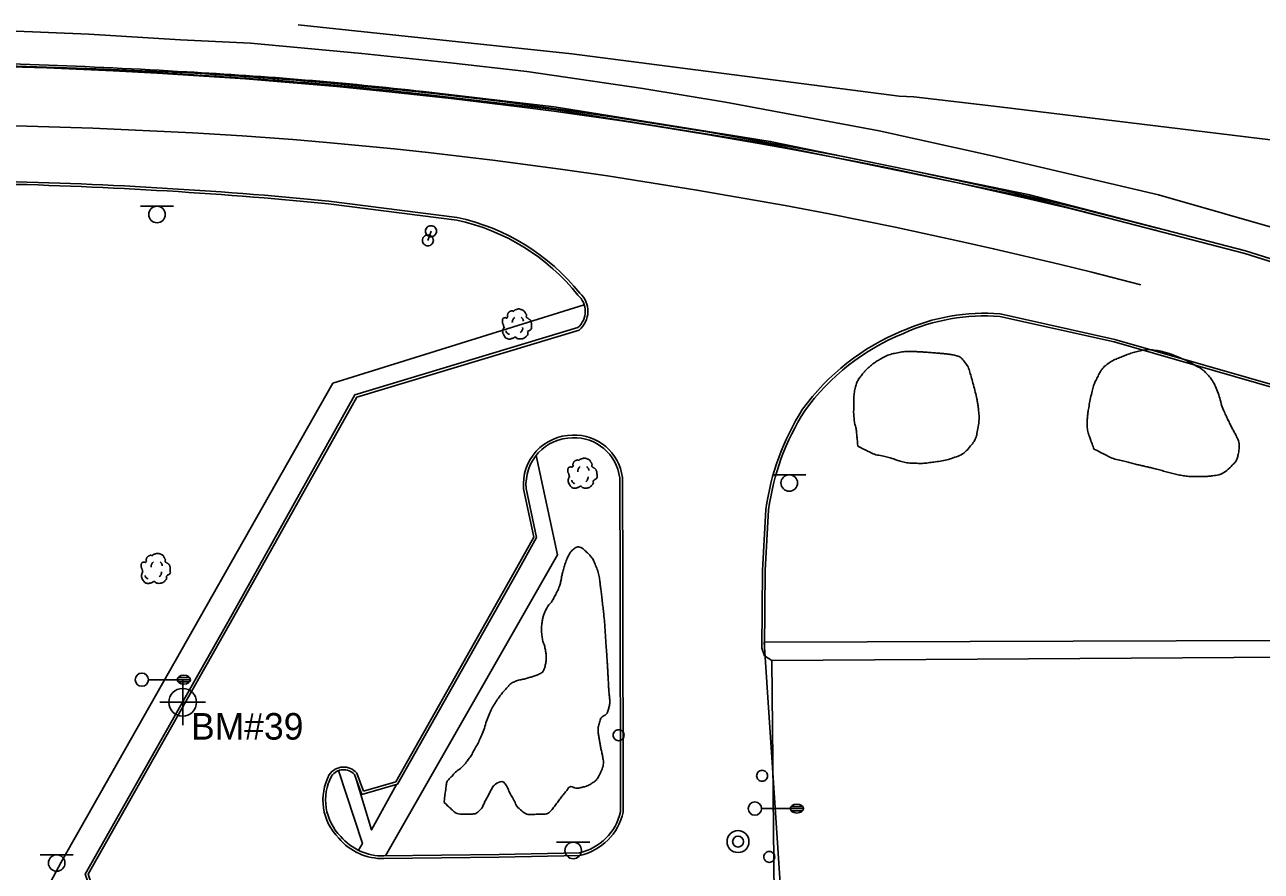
# Model space of a CAD drawing. Extents: x 2145380 to 2156929, y 139568 to 149130.
# Drawn here: x 2152586.9 to 2152866.6, y 142612.2 to 142803.6 of the extents above; entities that cross this region are included whole.
import ezdxf

# ---------------------------------------------------------------- set-up
doc = ezdxf.new("R2010")
doc.units = 0
for name, color, linetype in [('Default', 7, 'Continuous'), ('SURV_Benchmark', 7, 'Continuous'), ('SURV_Text', 7, 'Continuous'), ('TOPO_Asphalt', 7, 'Continuous'), ('TOPO_Curb Back', 7, 'Continuous'), ('TOPO_Curb Gut', 7, 'Continuous'), ('TOPO_Fence', 7, 'Continuous'), ('TOPO_Flowline', 7, 'Continuous'), ('TOPO_Light Pole', 7, 'Continuous'), ('TOPO_Misc', 7, 'Continuous'), ('TOPO_Misc Line', 7, 'Continuous'), ('TOPO_San Manhole', 7, 'Continuous'), ('TOPO_Sidewalk', 7, 'Continuous'), ('TOPO_Sign', 7, 'Continuous'), ('TOPO_Tree', 7, 'Continuous'), ('TOPO_Tree Line', 7, 'Continuous')]:
    doc.layers.add(name, color=color, linetype=linetype)

# ---------------------------------------------------------------- blocks, each defined once
blk = doc.blocks.new('POST')
at = {"layer": 'TOPO_Misc'}
for start, end in [(89.99996, 180.00004), (179.99996, 270.00004), (359.99996, 90.00004), (269.99996, 0.00004)]:
    blk.add_arc((-0.01, 0.03), 3.16, start, end, dxfattribs=at)
blk = doc.blocks.new('LP')
at = {"layer": 'TOPO_Light Pole'}
blk.add_line((3.81, 0), (20.32, 0), dxfattribs=at)
for points in [[(20.32, 0), (27.94, 0)], [(20.32, 0), (23.5, 0)], [(20.83, 1.27), (27.43, 1.27)], [(20.83, 1.27), (23.5, 1.27)], [(23.71, 1.27), (27.43, 1.27)], [(23.71, 0), (27.94, 0)], [(20.83, -1.27), (27.43, -1.27)], [(20.83, -1.27), (23.5, -1.27)], [(23.71, -1.27), (27.43, -1.27)]]:
    blk.add_lwpolyline(points, dxfattribs=at)
blk.add_circle((0, 0), 3.81, dxfattribs=at)
blk.add_ellipse((24.13, 0), major_axis=(3.81, 0), ratio=0.666667, dxfattribs=at)
blk = doc.blocks.new('TREE')
at = {"layer": 'TOPO_Tree'}
for points in [[(-14.1, -0.4), (-14.2, 0.5), (-14.4, 1.4), (-14.6, 2.3), (-14.8, 3.2), (-15.5, 4), (-15.7, 4.9), (-15.8, 5.6), (-15.7, 6.3), (-15.7, 7), (-15.6, 7.9), (-15.7, 8.8), (-15.1, 9.7), (-14.6, 10.4), (-13.8, 10.5), (-13, 10.7), (-12.2, 11), (-11.1, 10), (-10.4, 10.7), (-9.4, 11.7), (-10.3, 13.3), (-9.8, 14.4), (-9.6, 15.1), (-9.3, 15.9), (-8.8, 16.5), (-8.2, 17.3), (-7.5, 17.7), (-6.7, 18.1), (-6.1, 18.4), (-5.6, 18.6), (-5.1, 18.7), (-4.5, 18.7), (-4, 18.5), (-3.5, 18.1)], [(-3.5, 17.6), (-3.1, 18.3), (-2.6, 18.8), (-1.9, 19.2), (-1, 19.7), (-0.2, 20), (0.7, 20.2), (1.6, 20.5), (2.5, 20.8), (3.4, 20.8), (4.1, 20.7), (4.8, 20.5), (5.5, 20.2), (6.4, 19.9), (7.3, 19.7), (8.2, 19.2), (9.4, 18.4), (10, 17.2), (10.8, 16), (11.2, 15.3), (11.6, 14.6), (11.9, 13.9), (12.2, 13.1), (11.4, 12), (11.9, 11.2), (12, 11), (12.2, 10.9), (12.4, 10.7), (12.9, 10.4), (13.5, 10), (14, 9.7), (14.7, 9.2), (15.4, 8.7), (16.1, 8.1), (16.7, 7.5), (16.9, 6.7), (17.1, 6), (17.6, 4.4), (17.7, 2.8), (17.7, 1.2), (17.7, -0.2), (17.8, -2.2), (16.6, -3), (15.5, -3.8), (14.3, -4.6), (13.2, -5.3)], [(13.2, -5.3), (13.3, -5.8), (13.4, -6.3), (13.4, -6.7), (13.8, -8.5), (12.2, -10), (10.8, -11.5), (10, -12.3), (9.1, -12.8), (8.2, -13.1), (6, -13.8), (3.3, -13.6), (1.3, -13.1), (0.5, -12.9), (-0.1, -11.4), (-0.8, -11.5), (-2, -11.6), (-3.3, -12.8), (-4.5, -13.1), (-6.1, -13.5), (-7.8, -14), (-9.3, -13.6), (-11.4, -13.1), (-12.8, -11.4), (-14.1, -9.4), (-15.3, -7.3), (-15.6, -5.1), (-15.1, -3), (-14.9, -1.9), (-13.9, -0.8), (-13.5, 0.1)], [(-4.2, 5.1), (-4.5, 6.1), (-4.3, 7.2), (-3.8, 8.2), (-3.3, 9.3), (-2.7, 10.3), (-1.6, 11)], [(5.9, 11.2), (6.5, 10.7), (7, 10.2), (7.4, 9.5), (7.9, 8.6), (8.3, 7.6), (8.5, 6.6)], [(-11.4, -4.5), (-11.5, -5.4), (-11, -6.3), (-10.1, -7.2), (-9.3, -8), (-8.5, -8.3), (-7.7, -8.1)], [(4.8, -6.3), (5.7, -5.7), (6.3, -4.9), (6.8, -3.9), (7.4, -2.8), (7.6, -1.7), (7.5, -0.6)]]:
    blk.add_open_spline(points, degree=3, dxfattribs=at)
blk = doc.blocks.new('EXMHSS')
at = {"layer": 'Default'}
for radius in [6.3, 3.13]:
    blk.add_circle((0, 0), radius, dxfattribs=at)
blk = doc.blocks.new('BM')
at = {"layer": 'SURV_Benchmark'}
for p, q in [((0, 2.49), (0, 4.15)), ((-2.49, 0), (-4.16, 0)), ((4.16, 0), (2.49, 0)), ((0, -4.16), (0, -2.49))]:
    blk.add_line(p, q, dxfattribs=at)
for points in [[(0, 2.49), (0, 2.49), (0, 0), (2.49, 0), (2.49, 0), (2.49, 0)], [(0, 2.49), (0, 2.49), (0, 0), (2.49, 0), (2.49, 0), (2.49, 0), (2.49, 0)], [(-2.5, 0), (-2.49, 0), (0, 0), (0, -2.49), (0, -2.49)], [(-2.5, 0), (-2.49, 0), (0, 0), (0, -2.49), (0, -2.49)]]:
    blk.add_lwpolyline(points, dxfattribs=at)
for start, end in [(90.0638, 180.0068), (0.0638, 90.0068), (0.0638, 90.0068), (180.0638, 270.0068), (180.0638, 270.0068), (269.9472, 359.9927)]:
    blk.add_arc((0, 0), 2.5, start, end, dxfattribs=at)

msp = doc.modelspace()

# ---------------------------------------------------------------- linework, layer by layer
at = {"layer": 'TOPO_Asphalt'}
msp.add_lwpolyline([(2152753.68, 142662.61), (2152754.26, 142660.9), (2152755.87, 142659.85)], dxfattribs=at)
at = {"layer": 'TOPO_Curb Back'}
for p, q in [((2152721.59, 142677.46), (2152721.51, 142701.19)), ((2152722.19, 142677.46), (2152722.11, 142701.23)), ((2152699.74, 142698.67), (2152702.07, 142687.73)), ((2152700.33, 142698.76), (2152702.7, 142687.64)), ((2152702.07, 142687.73), (2152697.54, 142679.68)), ((2152702.7, 142687.64), (2152698.06, 142679.39)), ((2152697.54, 142679.68), (2152670.84, 142632.38)), ((2152698.06, 142679.39), (2152671.24, 142631.88)), ((2152721.67, 142625.63), (2152721.59, 142677.46)), ((2152722.27, 142625.56), (2152722.19, 142677.46)), ((2152663.18, 142629.55), (2152661.48, 142634.07)), ((2152663.55, 142630.28), (2152662.01, 142634.39)), ((2152671.24, 142631.88), (2152663.18, 142629.55)), ((2152670.84, 142632.38), (2152663.55, 142630.28)), ((2152694.22, 142615.94), (2152712.41, 142616.37)), ((2152668.16, 142615.63), (2152694.22, 142615.94)), ((2152668.17, 142615.03), (2152694.23, 142615.34)), ((2152694.23, 142615.34), (2152712.48, 142615.77))]:
    msp.add_line(p, q, dxfattribs=at)
for points in [[(2152843.1, 142757.62), (2152831.86, 142760.5), (2152824.36, 142762.35), (2152809.34, 142765.9), (2152801.81, 142767.59), (2152786.74, 142770.83), (2152771.62, 142773.88), (2152761.53, 142775.8), (2152741.29, 142779.38), (2152720.73, 142782.66), (2152710.42, 142784.16), (2152694.94, 142786.24), (2152679.42, 142788.09), (2152671.66, 142788.93), (2152656.11, 142790.42), (2152648.33, 142791.08), (2152636.65, 142791.94), (2152625.45, 142792.63), (2152603.05, 142793.67), (2152580.62, 142794.37)], [(2152676.98, 142787.91), (2152706.61, 142784.47), (2152755.43, 142776.64), (2152813.73, 142764.62), (2152862.88, 142751.89), (2152925.99, 142732.03), (2152942.28, 142726.92)], [(2152677.05, 142788.5), (2152706.69, 142785.06), (2152755.54, 142777.23), (2152813.87, 142765.2), (2152863.05, 142752.46), (2152926.17, 142732.6), (2152942.45, 142727.49)], [(2152655.65, 142763.14), (2152684.63, 142759.45)], [(2152655.72, 142763.74), (2152684.73, 142760.04)], [(2152987.69, 142677.86), (2152973.36, 142685.77), (2152938.49, 142699.02), (2152892.72, 142714.8), (2152833.32, 142731.89), (2152807.48, 142737.62)], [(2152988, 142678.37), (2152973.62, 142686.32), (2152938.69, 142699.58), (2152892.9, 142715.37), (2152833.47, 142732.47), (2152807.57, 142738.22)], [(2152712.05, 142735.11), (2152661.61, 142719.94), (2152633.57, 142669.75), (2152600.6, 142611.54), (2152603.02, 142604.63), (2152609.45, 142606.45), (2152613.94, 142607.95)], [(2152712.35, 142734.58), (2152662.02, 142719.43), (2152634.09, 142669.46), (2152601.25, 142611.49), (2152603.4, 142605.36), (2152609.28, 142607.02), (2152613.75, 142608.52)], [(2152754.57, 142693.97), (2152753.78, 142680.22), (2152753.68, 142662.61)], [(2152755.17, 142693.91), (2152754.38, 142680.2), (2152754.28, 142662.61)]]:
    msp.add_lwpolyline(points, dxfattribs=at)
for centre, radius, start, end in [((2152546.88, 141548.57), 1246.73, 86.47399, 89.54544), ((2152546.88, 141548.59), 1246.12, 86.47387, 89.54534), ((2152574.77, 141881.01), 912.64, 83.56955, 86.93781), ((2152574.77, 141881.01), 913.24, 83.56949, 86.93766), ((2152557.26, 141748.11), 1020.39, 84.463, 88.84972), ((2152557.26, 141748.14), 1019.76, 84.46348, 88.84951), ((2152674.41, 142712.28), 48.26, 38.7396, 77.7753), ((2152674.41, 142712.28), 48.86, 38.7975, 77.806), ((2152708.78, 142738.8), 4.93, 311.5815, 48.4111), ((2152708.78, 142738.8), 5.53, 310.1756, 47.8697), ((2152803.97, 142693.33), 45.03, 85.4112, 114.3212), ((2152803.97, 142693.33), 44.43, 85.464, 114.3361), ((2152805.06, 142686.13), 52.08, 112.1556, 144.1118), ((2152805.06, 142686.13), 51.48, 112.1433, 144.0926), ((2152809.75, 142686.66), 55.66, 147.3874, 172.4617), ((2152809.75, 142686.66), 55.06, 147.4052, 172.4387), ((2152710.9, 142699.61), 11.2, 90.4246, 184.811), ((2152710.9, 142699.61), 10.6, 90.377, 184.6091), ((2152711.22, 142699.84), 10.98, 7.2576, 92.1028), ((2152711.22, 142699.84), 10.38, 7.4593, 92.1511), ((2152659.05, 142631.87), 3.88, 40.3667, 146.3237), ((2152666.6, 142628.28), 12.22, 151.9505, 224.9397), ((2152666.6, 142628.28), 11.62, 152.0996, 225.0548), ((2152659.05, 142631.87), 3.28, 42.1194, 145.8231), ((2152709.73, 142628.31), 12.24, 282.6504, 347.33), ((2152709.73, 142628.31), 12.84, 282.3808, 347.6328), ((2152667.98, 142628.22), 13.19, 220.5101, 270.837), ((2152667.98, 142628.22), 12.59, 220.4043, 270.8404)]:
    msp.add_arc(centre, radius, start, end, dxfattribs=at)
at = {"layer": 'TOPO_Curb Gut'}
msp.add_lwpolyline([(2152843, 142757.06), (2152823.02, 142762.1), (2152813.01, 142764.48), (2152797.96, 142767.89), (2152782.88, 142771.09), (2152775.33, 142772.61), (2152760.2, 142775.51), (2152752.62, 142776.87), (2152741.23, 142778.83), (2152729.7, 142780.69), (2152722, 142781.86), (2152706.57, 142784.05), (2152698.85, 142785.07), (2152683.38, 142786.95), (2152667.89, 142788.62), (2152657.54, 142789.62), (2152636.83, 142791.35), (2152616.89, 142792.68), (2152606.92, 142793.22), (2152591.94, 142793.87), (2152569.48, 142794.48)], dxfattribs=at)
at = {"layer": 'TOPO_Fence'}
for points in [[(2152583.15, 142802.24), (2152601.44, 142801.45), (2152622.19, 142800.21), (2152637.96, 142799.44), (2152663.15, 142797.14), (2152683.22, 142794.98), (2152700.46, 142793.04), (2152726.7, 142789.22), (2152745.42, 142786.14), (2152780.18, 142779.65), (2152805.76, 142773.94), (2152843.33, 142765.15), (2152888.92, 142752.13), (2152936.61, 142736.18), (2152975.73, 142742.82)], [(2153021.97, 142533.74), (2153012.51, 142534.42), (2153011.86, 142595.49), (2152996.52, 142595.46), (2152995.77, 142656.01), (2152987.13, 142664.77), (2152754.21, 142663.97), (2152757.9, 142608.38)], [(2153009.78, 142532.06), (2153009.57, 142592.25), (2152994.67, 142592.47), (2152993.74, 142653.32), (2152988.06, 142661.33), (2152755.87, 142659.85), (2152756.44, 142606.69)]]:
    msp.add_lwpolyline(points, dxfattribs=at)
at = {"layer": 'TOPO_Flowline'}
msp.add_lwpolyline([(2152648.75, 142803.62), (2152710.66, 142797.05), (2152784.71, 142787.49), (2152788.04, 142787.31), (2152807.42, 142785.02), (2152871.82, 142777.24), (2152940, 142768.82), (2152986.18, 142768.45), (2152990.86, 142768.44)], dxfattribs=at)
at = {"layer": 'TOPO_Misc Line'}
msp.add_lwpolyline([(2152839.35, 142744.82), (2152828.28, 142747.65), (2152820.88, 142749.47), (2152806.07, 142752.96), (2152798.65, 142754.63), (2152783.78, 142757.83), (2152768.88, 142760.82), (2152758.93, 142762.7), (2152738.97, 142766.22), (2152718.76, 142769.42), (2152708.63, 142770.88), (2152693.41, 142772.91), (2152678.16, 142774.71), (2152670.52, 142775.53), (2152655.23, 142776.99), (2152647.58, 142777.63), (2152636.1, 142778.47), (2152624.86, 142779.17), (2152602.35, 142780.22), (2152579.83, 142780.92)], dxfattribs=at)
at = {"layer": 'TOPO_Sidewalk'}
for points in [[(2152713.48, 142740.28), (2152656.64, 142722.54), (2152595.19, 142614.23), (2152588.57, 142601.96), (2152582.63, 142601.71)], [(2152668.52, 142615.64), (2152707.4, 142683.73), (2152702.57, 142706.17)], [(2152657.87, 142634.94), (2152663.3, 142618.43), (2152662.43, 142616.92)], [(2152661.89, 142633.01), (2152665.39, 142621.53), (2152671.01, 142631.81)]]:
    msp.add_lwpolyline(points, dxfattribs=at)
at = {"layer": 'TOPO_Sign'}
for points in [[(2152613.1, 142762.57), (2152620.59, 142762.57)], [(2152616.85, 142762.57), (2152616.85, 142762.57)], [(2152614.98, 142760.7), (2152614.98, 142760.7)], [(2152616.85, 142758.83), (2152616.85, 142758.83)], [(2152618.72, 142760.7), (2152618.72, 142760.7)], [(2152678.82, 142756.92), (2152678.12, 142754.83)], [(2152756.1, 142701.86), (2152763.6, 142701.86)], [(2152757.99, 142699.99), (2152757.99, 142699.99)], [(2152759.85, 142701.86), (2152759.85, 142701.86)], [(2152761.72, 142699.99), (2152761.72, 142699.99)], [(2152759.85, 142698.12), (2152759.85, 142698.12)], [(2152707.23, 142618.75), (2152714.72, 142618.76)], [(2152709.11, 142616.88), (2152709.11, 142616.88)], [(2152710.98, 142618.75), (2152710.98, 142618.75)], [(2152712.85, 142616.88), (2152712.85, 142616.88)], [(2152590.41, 142615.91), (2152597.9, 142615.92)], [(2152592.29, 142614.04), (2152592.29, 142614.04)], [(2152594.16, 142615.91), (2152594.16, 142615.91)], [(2152596.02, 142614.04), (2152596.02, 142614.04)], [(2152710.98, 142615.01), (2152710.98, 142615.01)]]:
    msp.add_lwpolyline(points, dxfattribs=at)
for centre, start, end in [((2152616.85, 142760.7), 90, 180), ((2152616.85, 142760.7), 360, 90), ((2152616.85, 142760.7), 180, 270), ((2152616.85, 142760.7), 270, 0), ((2152759.85, 142699.99), 90, 180), ((2152759.85, 142699.99), 180, 270), ((2152759.85, 142699.99), 360, 90), ((2152759.85, 142699.99), 270, 0), ((2152710.98, 142616.88), 90, 180), ((2152710.98, 142616.88), 180, 270), ((2152710.98, 142616.88), 360, 90), ((2152710.98, 142616.88), 270, 0), ((2152594.16, 142614.04), 90, 180), ((2152594.16, 142614.04), 180, 270), ((2152594.16, 142614.04), 360, 90), ((2152594.16, 142614.04), 270, 0)]:
    msp.add_arc(centre, 1.87, start, end, dxfattribs=at)
at = {"layer": 'TOPO_Tree Line'}
for points in [[(2152775.34, 142708.28), (2152776.3, 142707.82), (2152777.25, 142707.36), (2152778.21, 142706.9), (2152779.43, 142706.3), (2152780.83, 142706.17), (2152782.13, 142705.79), (2152783.16, 142705.5), (2152784.17, 142705.17), (2152785.21, 142704.88), (2152786.45, 142704.53), (2152787.72, 142704.44), (2152788.98, 142704.43), (2152790.28, 142704.41), (2152791.59, 142704.58), (2152792.89, 142704.76), (2152794.4, 142704.96), (2152795.85, 142705.28), (2152797.31, 142705.8), (2152798.74, 142706.31), (2152799.89, 142707.16), (2152800.91, 142708.41), (2152801.69, 142709.35), (2152802.14, 142710.34), (2152802.35, 142711.45), (2152802.67, 142713.11), (2152802.84, 142714.79), (2152802.66, 142716.43), (2152802.58, 142717.26), (2152802.46, 142718.09), (2152802.29, 142718.91), (2152801.95, 142720.56), (2152801.52, 142722.15), (2152801.07, 142723.76), (2152800.71, 142725.04), (2152800.37, 142726.25), (2152799.49, 142727.39), (2152798.77, 142728.33), (2152797.73, 142728.82), (2152796.65, 142728.99), (2152795.81, 142729.12), (2152794.98, 142729.23), (2152794.14, 142729.3), (2152792.9, 142729.4), (2152791.67, 142729.5), (2152790.43, 142729.59), (2152789.53, 142729.65), (2152788.62, 142729.69), (2152787.72, 142729.72), (2152786.36, 142729.76), (2152785.01, 142729.6), (2152783.66, 142729.3), (2152782.39, 142729.02), (2152781.25, 142728.49), (2152780.13, 142727.82), (2152779.32, 142727.33), (2152778.59, 142726.79), (2152777.88, 142726.16), (2152777.25, 142725.6), (2152776.7, 142725.01), (2152776.18, 142724.33), (2152775.57, 142723.53), (2152775.06, 142722.7), (2152774.83, 142721.74), (2152774.54, 142720.54), (2152774.47, 142719.34), (2152774.45, 142718.13), (2152774.43, 142716.88), (2152774.39, 142715.62), (2152774.53, 142714.37), (2152774.65, 142713.31), (2152775, 142712.29), (2152775.09, 142711.23), (2152775.18, 142710.24), (2152775.26, 142709.26), (2152775.34, 142708.28)], [(2152828.77, 142707.66), (2152829.81, 142707.12), (2152830.86, 142706.59), (2152831.9, 142706.05), (2152833.15, 142705.42), (2152834.57, 142705.2), (2152835.92, 142704.84), (2152837.03, 142704.55), (2152838.13, 142704.26), (2152839.23, 142703.99), (2152840.15, 142703.77), (2152841.08, 142703.58), (2152842, 142703.36), (2152843.26, 142703.05), (2152844.49, 142702.69), (2152845.74, 142702.36), (2152846.93, 142702.06), (2152848.11, 142701.77), (2152849.33, 142701.58), (2152850.52, 142701.4), (2152851.71, 142701.48), (2152852.9, 142701.47), (2152853.87, 142701.46), (2152854.85, 142701.5), (2152855.82, 142701.63), (2152857.48, 142701.86), (2152858.83, 142702.76), (2152860.15, 142704.09), (2152860.83, 142704.77), (2152861.21, 142705.52), (2152861.37, 142706.34), (2152861.63, 142707.7), (2152861.63, 142709.26), (2152861.01, 142710.51), (2152860.59, 142711.36), (2152860.1, 142712.17), (2152859.68, 142713.03), (2152859.2, 142714.03), (2152858.71, 142715.03), (2152858.25, 142716.04), (2152857.57, 142717.54), (2152857.29, 142719.18), (2152856.68, 142720.72), (2152856.12, 142722.13), (2152855.43, 142723.45), (2152854.38, 142724.61), (2152853.67, 142725.4), (2152852.84, 142725.95), (2152851.94, 142726.45), (2152850.43, 142727.3), (2152848.94, 142728.01), (2152847.33, 142728.66), (2152845.82, 142729.26), (2152844.3, 142729.74), (2152842.74, 142729.98), (2152841.37, 142730.19), (2152839.93, 142730.08), (2152838.57, 142729.73), (2152837.4, 142729.43), (2152836.29, 142729.03), (2152835.17, 142728.58), (2152834.03, 142728.12), (2152832.94, 142727.68), (2152831.92, 142726.95), (2152830.91, 142726.23), (2152830.25, 142725.23), (2152829.68, 142724.15), (2152829.17, 142723.18), (2152828.74, 142722.21), (2152828.47, 142721.16), (2152828.07, 142719.64), (2152827.77, 142718.13), (2152827.52, 142716.58), (2152827.38, 142715.71), (2152827.27, 142714.85), (2152827.25, 142713.98), (2152827.22, 142712.82), (2152827.34, 142711.61), (2152827.74, 142710.51), (2152828.08, 142709.56), (2152828.42, 142708.61), (2152828.77, 142707.66), (2152828.77, 142707.66)], [(2152681.76, 142627.74), (2152681.93, 142629.07), (2152682.1, 142630.4), (2152682.27, 142631.73), (2152682.38, 142632.57), (2152683.11, 142633.2), (2152683.69, 142633.85), (2152684.6, 142634.86), (2152685.79, 142635.55), (2152686.63, 142636.61), (2152687.33, 142637.5), (2152687.96, 142638.43), (2152688.51, 142639.42), (2152689.16, 142640.59), (2152689.75, 142641.76), (2152690.28, 142642.98), (2152690.95, 142644.5), (2152691.3, 142646.14), (2152691.98, 142647.67), (2152692.57, 142648.98), (2152693.3, 142650.21), (2152694.12, 142651.4), (2152694.61, 142652.11), (2152695.16, 142652.74), (2152695.74, 142653.39), (2152696.32, 142654.02), (2152696.87, 142654.73), (2152697.67, 142655.04), (2152698.63, 142655.41), (2152699.62, 142655.57), (2152700.59, 142655.85), (2152701.45, 142656.11), (2152702.3, 142656.31), (2152703.14, 142656.69), (2152704.1, 142657.11), (2152704.6, 142658.26), (2152704.76, 142659.27), (2152704.92, 142660.24), (2152704.85, 142661.26), (2152704.68, 142662.22), (2152704.5, 142663.24), (2152704.08, 142664.24), (2152703.94, 142665.27), (2152703.79, 142666.42), (2152703.8, 142667.61), (2152703.98, 142668.77), (2152704.12, 142669.6), (2152704.35, 142670.42), (2152704.75, 142671.19), (2152705.28, 142672.22), (2152706.09, 142673.03), (2152706.62, 142674.04), (2152707.16, 142675.05), (2152707.7, 142676.07), (2152708.03, 142677.17), (2152708.27, 142677.97), (2152708.34, 142678.81), (2152708.55, 142679.62), (2152708.83, 142680.73), (2152709.18, 142681.81), (2152709.61, 142682.9), (2152709.99, 142683.85), (2152710.68, 142684.78), (2152711.44, 142685.29), (2152712.13, 142685.76), (2152713.31, 142685.06), (2152714, 142684.38), (2152714.76, 142683.63), (2152715.4, 142682.91), (2152715.79, 142681.96), (2152716.3, 142680.71), (2152716.77, 142679.47), (2152716.94, 142678.16), (2152717.08, 142677.14), (2152717.22, 142676.12), (2152717.34, 142675.1), (2152717.51, 142673.63), (2152717.69, 142672.16), (2152717.84, 142670.69), (2152717.97, 142669.52), (2152718.08, 142668.35), (2152718.16, 142667.18), (2152718.24, 142666.01), (2152718.31, 142664.84), (2152718.39, 142663.66), (2152718.48, 142662.36), (2152718.58, 142661.05), (2152718.67, 142659.75), (2152718.73, 142658.88), (2152718.77, 142658.02), (2152718.82, 142657.15), (2152718.88, 142656.1), (2152718.93, 142655.05), (2152718.98, 142654), (2152719.03, 142652.99), (2152719.16, 142651.99), (2152719.23, 142650.99), (2152719.29, 142650.11), (2152719.09, 142649.24), (2152718.81, 142648.38), (2152718.54, 142647.51), (2152717.39, 142647.22), (2152717.11, 142646.34), (2152716.76, 142645.29), (2152716.54, 142644.22), (2152716.7, 142643.16), (2152716.82, 142642.29), (2152716.97, 142641.41), (2152717.13, 142640.54), (2152717.3, 142639.61), (2152717.54, 142638.68), (2152717.7, 142637.76), (2152717.92, 142636.53), (2152717.57, 142635.3), (2152716.96, 142634.08), (2152716.49, 142633.13), (2152715.88, 142632.48), (2152715, 142631.95), (2152714.18, 142631.46), (2152713.33, 142631.25), (2152712.47, 142631.03), (2152711.61, 142630.82), (2152710.36, 142631.55), (2152709.81, 142630.85), (2152709.22, 142630.11), (2152708.66, 142629.35), (2152708.08, 142628.61), (2152707.39, 142627.72), (2152706.74, 142626.83), (2152706.01, 142625.94), (2152705.31, 142625.09), (2152703.93, 142625.13), (2152702.88, 142625.08), (2152701.71, 142625.02), (2152700.46, 142624.91), (2152699.35, 142625.82), (2152698.11, 142626.84), (2152697.77, 142628.01), (2152697.07, 142629.14), (2152696.52, 142630.03), (2152696.17, 142631.11), (2152695.59, 142631.93), (2152695.03, 142632.72), (2152693.19, 142631.91), (2152692.67, 142631.03), (2152692.16, 142630.16), (2152691.75, 142629.26), (2152691.26, 142628.39), (2152690.77, 142627.54), (2152690.54, 142626.68), (2152689.74, 142625.87), (2152689.02, 142625.15), (2152688.08, 142625.12), (2152687.24, 142625.11), (2152686.1, 142625.09), (2152684.67, 142625.07), (2152683.8, 142625.86), (2152683.12, 142626.49), (2152682.44, 142627.11), (2152681.76, 142627.74)]]:
    msp.add_open_spline(points, degree=3, dxfattribs=at)

# ---------------------------------------------------------------- block references
at = {"layer": 'SURV_Benchmark', "xscale": 1.25, "yscale": 1.25}
msp.add_blockref('BM', (2152622.65, 142650.4), dxfattribs=at)
at = {"layer": 'TOPO_Light Pole', "xscale": 0.39370000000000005, "yscale": 0.3937000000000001}
for p in [(2152613.42, 142655.5), (2152752.08, 142626.35)]:
    msp.add_blockref('LP', p, dxfattribs=at)
at = {"layer": 'TOPO_Misc', "xscale": 0.39370000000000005, "yscale": 0.3937000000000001}
for p in [(2152678.12, 142754.83), (2152678.82, 142756.92), (2152721.25, 142642.94), (2152753.71, 142633.76), (2152755.33, 142615.41)]:
    msp.add_blockref('POST', p, dxfattribs=at)
at = {"layer": 'TOPO_San Manhole', "xscale": 0.39370000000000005, "yscale": 0.3937000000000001}
msp.add_blockref('EXMHSS', (2152748.26, 142618.89), dxfattribs=at)
at = {"layer": 'TOPO_Tree', "xscale": 0.19685000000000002, "yscale": 0.19685000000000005}
for p in [(2152698.07, 142735.25), (2152712.88, 142701.51), (2152616.37, 142679.98)]:
    msp.add_blockref('TREE', p, dxfattribs=at)

# ---------------------------------------------------------------- texts
at = {"layer": 'SURV_Text'}
msp.add_text('BM#39', height=6, dxfattribs=at).set_placement((2152624.54, 142641.95))

doc.saveas('drawing.dxf')
